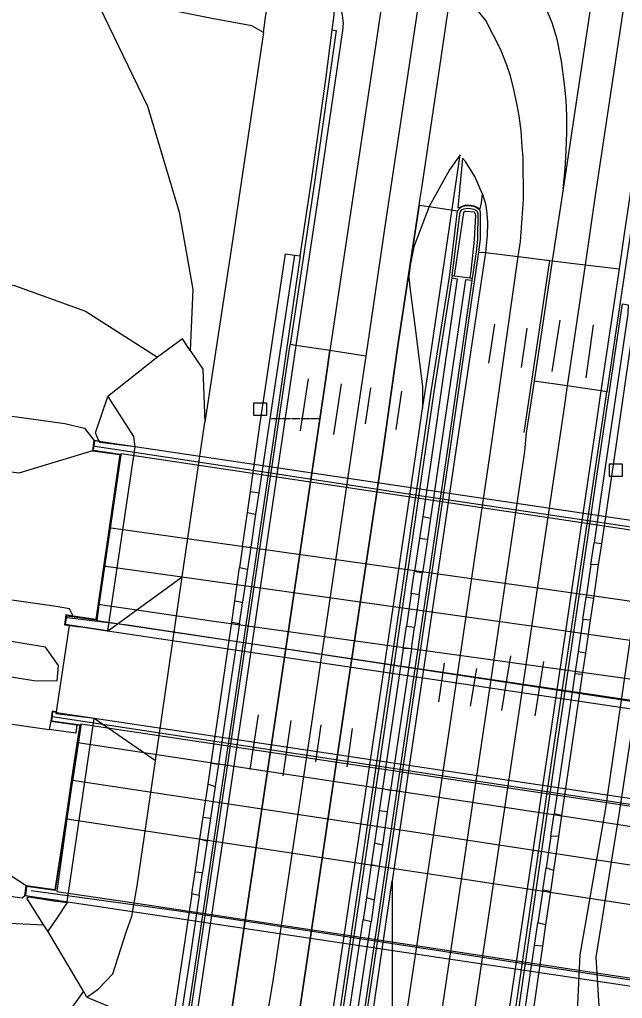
# Model space of a CAD drawing. Extents: x 124000 to 129000, y 395500 to 397503.
# Drawn here: x 124866.9 to 124924.1, y 395883.7 to 395976.7 of the extents above; entities that cross this region are included whole.
import ezdxf

# ---------------------------------------------------------------- set-up
doc = ezdxf.new("R2010")
doc.units = 0
for name, color, linetype in [('gg-knt-BGT kruinlijn', 7, 'Continuous'), ('gg-kwrk-kunstwerk niveau 01', 7, 'Continuous'), ('gt-symb-hm paal', 7, 'Continuous'), ('gx-grn-maaiveld', 7, 'Continuous'), ('gx-knt-lijn weginrichtingselement', 7, 'Continuous')]:
    doc.layers.add(name, color=color, linetype=linetype)

# ---------------------------------------------------------------- blocks, each defined once
blk = doc.blocks.new('gt0-HMpaal')
at = {"layer": 'gt-symb-hm paal'}
blk.add_lwpolyline([(-0.6, 0.6), (0.6, 0.6), (0.6, -0.6), (-0.6, -0.6)], close=True, dxfattribs=at)

msp = doc.modelspace()

# ---------------------------------------------------------------- linework, layer by layer
at = {"layer": 'gg-knt-BGT kruinlijn'}
for p, q in [((124848.718, 395941.431), (124871.191, 395938.322)), ((124871.191, 395938.322), (124873.051, 395937.879)), ((124873.051, 395937.879), (124873.942, 395936.735)), ((124873.942, 395936.735), (124874.423, 395936.664)), ((124874.423, 395936.664), (124874.489, 395936.509)), ((124877.824, 395936.099), (124874.489, 395936.509)), ((124877.824, 395936.099), (124875.229, 395918.646)), ((124870.399, 395910.94), (124871.617, 395919.133)), ((124871.408, 395892.891), (124873.977, 395910.296)), ((124856.956, 395894.659), (124867.144, 395893.297)), ((124867.373, 395893.476), (124867.144, 395893.297)), ((124870.475, 395893.028), (124867.373, 395893.476)), ((124870.475, 395893.028), (124871.408, 395892.891))]:
    msp.add_line(p, q, dxfattribs=at)
at = {"layer": 'gg-kwrk-kunstwerk niveau 01'}
for p, q in [((124873.856, 395935.766), (124876.463, 395935.405)), ((124876.463, 395935.405), (124874.171, 395919.664)), ((124876.52, 395935.448), (124876.505, 395935.347)), ((124916.492, 395929.462), (124876.52, 395935.448)), ((124875.229, 395918.646), (124871.624, 395919.183)), ((124875.229, 395918.646), (124931.128, 395910.324)), ((124902.822, 395915.354), (124932.726, 395910.908)), ((124870.392, 395910.891), (124929.957, 395901.966)), ((124869.9, 395910.099), (124872.657, 395909.713)), ((124872.699, 395909.657), (124872.498, 395908.33)), ((124872.65, 395909.665), (124872.526, 395908.846)), ((124872.657, 395909.713), (124872.65, 395909.665)), ((124872.714, 395909.756), (124872.699, 395909.657)), ((124931.191, 395901.03), (124872.714, 395909.756)), ((124870.415, 395893.921), (124870.412, 395893.902)), ((124870.412, 395893.902), (124877.757, 395892.809)), ((124877.757, 395892.809), (124928.868, 395885.067))]:
    msp.add_line(p, q, dxfattribs=at)
for points in [[(124931.128, 395910.324), (124935.417, 395909.686), (124935.421, 395909.716), (124935.542, 395910.542), (124932.783, 395910.95), (124935.097, 395926.626), (124937.824, 395926.253), (124937.955, 395927.184), (124873.984, 395936.679), (124873.856, 395935.766)], [(124876.505, 395935.347), (124875.492, 395928.39), (124874.954, 395924.696), (124874.425, 395921.064), (124874.213, 395919.608), (124902.822, 395915.354)], [(124933.472, 395915.963), (124934.013, 395919.626), (124935.054, 395926.682), (124916.492, 395929.462)], [(124871.624, 395919.183), (124871.239, 395919.24), (124871.357, 395920.057), (124874.171, 395919.664)], [(124870.392, 395910.891), (124870.019, 395910.947), (124869.9, 395910.099)], [(124872.526, 395908.846), (124870.275, 395893.992), (124867.542, 395894.367), (124867.429, 395893.518), (124931.567, 395883.907), (124931.681, 395884.739), (124928.925, 395885.11)], [(124872.498, 395908.33), (124871.93, 395904.578), (124871.817, 395903.834)], [(124871.817, 395903.834), (124871.385, 395900.781), (124870.415, 395893.921)]]:
    msp.add_lwpolyline(points, dxfattribs=at)
at = {"layer": 'gx-grn-maaiveld'}
for p, q in [((124892.997, 395954.306), (124893.523, 395954.238)), ((124917.475, 395953.767), (124915.752, 395942.344)), ((124907.981, 395952.364), (124907.952, 395952.143)), ((124907.981, 395952.364), (124908.191, 395952.34)), ((124908.191, 395952.34), (124909.649, 395952.142)), ((124909.649, 395952.142), (124909.866, 395952.109)), ((124909.866, 395952.109), (124909.836, 395951.901)), ((124899.756, 395944.713), (124896.36, 395945.232)), ((124918.897, 395941.879), (124915.752, 395942.344)), ((124882.324, 395923.744), (124884.483, 395938.44)), ((124873.942, 395936.735), (124873.8, 395935.724)), ((124888.523, 395929.858), (124888.811, 395931.866)), ((124888.811, 395931.866), (124889.604, 395931.739)), ((124889.604, 395931.739), (124889.302, 395929.71)), ((124888.062, 395926.645), (124888.523, 395929.858)), ((124888.523, 395929.858), (124889.302, 395929.71)), ((124889.302, 395929.71), (124888.833, 395926.558)), ((124905.175, 395929.476), (124904.867, 395927.409)), ((124905.175, 395929.476), (124905.911, 395929.314)), ((124905.911, 395929.314), (124905.617, 395927.304)), ((124888.062, 395926.645), (124887.775, 395924.647)), ((124888.062, 395926.645), (124888.833, 395926.558)), ((124888.833, 395926.558), (124888.526, 395924.493)), ((124904.867, 395927.409), (124904.403, 395924.287)), ((124905.617, 395927.304), (124904.867, 395927.409)), ((124905.617, 395927.304), (124905.151, 395924.13)), ((124921.143, 395924.932), (124921.446, 395926.992)), ((124922.145, 395926.902), (124921.446, 395926.992)), ((124922.145, 395926.902), (124921.848, 395924.881)), ((124887.32, 395921.48), (124887.775, 395924.647)), ((124887.775, 395924.647), (124888.526, 395924.493)), ((124921.143, 395924.932), (124920.685, 395921.815)), ((124921.848, 395924.881), (124921.143, 395924.932)), ((124921.848, 395924.881), (124921.382, 395921.703)), ((124875.223, 395918.606), (124882.324, 395923.744)), ((124879.793, 395906.298), (124882.324, 395923.744)), ((124888.526, 395924.493), (124888.059, 395921.351)), ((124904.087, 395922.166), (124904.403, 395924.287)), ((124904.403, 395924.287), (124905.151, 395924.13)), ((124904.847, 395922.052), (124905.151, 395924.13)), ((124904.087, 395922.166), (124903.629, 395919.086)), ((124904.847, 395922.052), (124904.087, 395922.166)), ((124904.847, 395922.052), (124904.396, 395918.98)), ((124887.028, 395919.438), (124887.32, 395921.48)), ((124887.32, 395921.48), (124888.059, 395921.351)), ((124920.373, 395919.696), (124920.685, 395921.815)), ((124921.382, 395921.703), (124920.685, 395921.815)), ((124921.382, 395921.703), (124921.079, 395919.639)), ((124871.617, 395919.133), (124871.691, 395919.123)), ((124871.691, 395919.123), (124872.535, 395918.997)), ((124887.028, 395919.438), (124887.757, 395919.319)), ((124903.312, 395916.957), (124903.629, 395919.086)), ((124903.629, 395919.086), (124904.396, 395918.98)), ((124920.373, 395919.696), (124919.923, 395916.634)), ((124921.079, 395919.639), (124920.373, 395919.696)), ((124921.079, 395919.639), (124920.617, 395916.496)), ((124875.223, 395918.606), (124872.535, 395918.997)), ((124875.229, 395918.646), (124875.223, 395918.606)), ((124904.092, 395916.907), (124904.396, 395918.98)), ((124904.092, 395916.907), (124903.312, 395916.957)), ((124919.923, 395916.634), (124919.617, 395914.557)), ((124920.617, 395916.496), (124919.923, 395916.634)), ((124920.617, 395916.496), (124920.32, 395914.471)), ((124920.32, 395914.471), (124919.617, 395914.557)), ((124870.399, 395910.94), (124870.392, 395910.891)), ((124869.843, 395910.057), (124869.694, 395909.271)), ((124869.843, 395910.057), (124872.317, 395909.71)), ((124879.793, 395906.298), (124873.977, 395910.296)), ((124884.788, 395904.076), (124885.085, 395906.081)), ((124885.085, 395906.081), (124885.783, 395905.971)), ((124885.783, 395905.971), (124885.471, 395903.857)), ((124884.322, 395900.934), (124884.788, 395904.076)), ((124884.788, 395904.076), (124885.471, 395903.857)), ((124885.471, 395903.857), (124885.028, 395900.855)), ((124901.352, 395903.676), (124901.039, 395901.543)), ((124901.352, 395903.676), (124902.115, 395903.501)), ((124902.115, 395903.501), (124901.809, 395901.44)), ((124901.039, 395901.543), (124900.594, 395898.51)), ((124901.809, 395901.44), (124901.039, 395901.543)), ((124901.809, 395901.44), (124901.345, 395898.308)), ((124884.017, 395898.879), (124884.322, 395900.934)), ((124884.322, 395900.934), (124885.028, 395900.855)), ((124885.028, 395900.855), (124884.705, 395898.659)), ((124917.341, 395899.151), (124917.653, 395901.249)), ((124918.362, 395901.111), (124917.653, 395901.249)), ((124918.362, 395901.111), (124918.067, 395899.097)), ((124883.554, 395895.752), (124884.017, 395898.879)), ((124884.017, 395898.879), (124884.705, 395898.659)), ((124884.705, 395898.659), (124884.268, 395895.701)), ((124917.341, 395899.151), (124916.89, 395896.119)), ((124918.067, 395899.097), (124917.341, 395899.151)), ((124918.067, 395899.097), (124917.597, 395895.886)), ((124900.594, 395898.51), (124900.289, 395896.427)), ((124900.594, 395898.51), (124901.345, 395898.308)), ((124901.345, 395898.308), (124901.04, 395896.248)), ((124901.04, 395896.248), (124900.289, 395896.427)), ((124901.04, 395896.248), (124900.575, 395893.11)), ((124916.576, 395894.008), (124916.89, 395896.119)), ((124917.597, 395895.886), (124916.89, 395896.119)), ((124917.597, 395895.886), (124917.306, 395893.895)), ((124883.244, 395893.663), (124883.554, 395895.752)), ((124883.554, 395895.752), (124884.268, 395895.701)), ((124883.944, 395893.501), (124884.268, 395895.701)), ((124867.373, 395893.476), (124867.499, 395894.423)), ((124916.576, 395894.008), (124916.114, 395890.902)), ((124917.306, 395893.895), (124916.576, 395894.008)), ((124883.944, 395893.501), (124883.244, 395893.663)), ((124899.828, 395893.322), (124899.507, 395891.195)), ((124899.828, 395893.322), (124900.575, 395893.11)), ((124900.575, 395893.11), (124900.264, 395891.007)), ((124917.306, 395893.895), (124916.843, 395890.735)), ((124870.458, 395892.965), (124871.4, 395892.835)), ((124871.408, 395892.891), (124871.4, 395892.835)), ((124900.264, 395891.007), (124899.507, 395891.195)), ((124869.556, 395890.137), (124869.191, 395890.707)), ((124915.797, 395888.772), (124916.114, 395890.902)), ((124916.843, 395890.735), (124916.114, 395890.902)), ((124916.843, 395890.735), (124916.544, 395888.692)), ((124872.939, 395884.429), (124869.556, 395890.137)), ((124916.544, 395888.692), (124915.797, 395888.772)), ((124873.284, 395883.847), (124872.939, 395884.429))]:
    msp.add_line(p, q, dxfattribs=at)
for points in [[(124907.814, 396000.77), (124907.706, 396000.017), (124906.408, 395990.748), (124905.175, 395982.611), (124905.334, 395982.041), (124901.694, 395957.871), (124899.756, 395944.713)], [(124904.823, 395959.042), (124904.923, 395959.7), (124905.077, 395960.644), (124906.786, 395972.183), (124908.501, 395983.802), (124909.163, 395987.835), (124909.435, 395987.778)], [(124921.947, 395986.079), (124922.311, 395986.015), (124922.084, 395984.471), (124921.096, 395977.82), (124919.795, 395969.23), (124918.503, 395960.576), (124917.475, 395953.767)], [(124890.034, 395975.425), (124888.929, 395976.069), (124885.13, 395976.741), (124881.194, 395977.552), (124874.44, 395977.923)], [(124874.44, 395977.923), (124879.046, 395968.445), (124882.054, 395958.357), (124883.349, 395951.042), (124883.095, 395945.251)], [(124890.034, 395975.425), (124890.246, 395976.856), (124890.486, 395978.474)], [(124896.569, 395975.679), (124896.714, 395976.834), (124896.781, 395977.674)], [(124890.034, 395975.425), (124887.042, 395955.226), (124884.483, 395938.44)], [(124896.569, 395975.679), (124896.956, 395975.61), (124894.925, 395961.406), (124892.991, 395948.494), (124892.592, 395945.806)], [(124893.523, 395954.238), (124894.642, 395961.564), (124895.978, 395970.98), (124896.569, 395975.679)], [(124927.62, 395974.728), (124924.851, 395955.956), (124922.673, 395941.32)], [(124873.8, 395935.724), (124866.823, 395933.604), (124844.211, 395936.62), (124798.907, 395943.127), (124752.328, 395949.925), (124710.976, 395955.672), (124669.032, 395961.298), (124631.324, 395966.477)], [(124904.823, 395959.042), (124902.813, 395945.731), (124901.333, 395935.162), (124898.056, 395913.483), (124893.441, 395882.301), (124891.21, 395867.143)], [(124904.823, 395959.042), (124905.775, 395958.898), (124908.487, 395958.489)], [(124895.451, 395868.223), (124895.204, 395868.26), (124901.493, 395910.616), (124905.964, 395941.362), (124907.709, 395952.208), (124908.487, 395958.489)], [(124907.981, 395952.364), (124908.726, 395958.38), (124908.932, 395958.611), (124909.09, 395958.703), (124909.424, 395958.753), (124909.725, 395958.734), (124910.028, 395958.665), (124910.298, 395958.506), (124910.355, 395958.427), (124910.393, 395958.287), (124910.372, 395955.823), (124910.234, 395954.615), (124910.14, 395953.98), (124909.866, 395952.109)], [(124908.191, 395952.34), (124908.36, 395953.419), (124909.068, 395958.35), (124909.183, 395958.462), (124909.254, 395958.468), (124910.061, 395958.394), (124910.13, 395958.287), (124910.171, 395958.106), (124910.073, 395955.757), (124909.734, 395952.777), (124909.649, 395952.142)], [(124908.487, 395958.489), (124908.772, 395958.807), (124909.005, 395958.943), (124909.413, 395959.004), (124909.76, 395958.982), (124910.121, 395958.901), (124910.47, 395958.695), (124910.584, 395958.537), (124910.643, 395958.319), (124910.622, 395955.808), (124910.482, 395954.582)], [(124871.984, 395920.037), (124871.628, 395920.717), (124870.361, 395920.944), (124838.11, 395925.522), (124798.99, 395931.195), (124758.756, 395936.989), (124716.427, 395943.041), (124672.786, 395948.851), (124629.348, 395954.928)], [(124888.811, 395931.866), (124889.68, 395937.92), (124892.151, 395954.416), (124892.997, 395954.306)], [(124910.482, 395954.582), (124910.387, 395953.944), (124909.341, 395946.792), (124907.824, 395936.235), (124903.784, 395909.041), (124900.293, 395885.449), (124899.708, 395881.526), (124897.024, 395863.533)], [(124910.482, 395954.582), (124911.129, 395954.539), (124914.243, 395954.16), (124917.475, 395953.767)], [(124893.523, 395954.238), (124891.334, 395939.273), (124887.121, 395910.894), (124882.399, 395879.188), (124881.204, 395871.184), (124881.158, 395870.88)], [(124892.997, 395954.306), (124890.738, 395939.374), (124889.604, 395931.739)], [(124856.456, 395953.027), (124866.41, 395951.398), (124873.152, 395948.981), (124879.989, 395944.62)], [(124907.952, 395952.143), (124906.212, 395941.324), (124901.74, 395910.58), (124895.569, 395869.015)], [(124909.836, 395951.901), (124909.094, 395946.828), (124907.577, 395936.271), (124903.537, 395909.078), (124900.046, 395885.486), (124897.554, 395868.783)], [(124907.952, 395952.143), (124908.434, 395952.05), (124906.361, 395937.451), (124905.175, 395929.476)], [(124909.836, 395951.901), (124909.234, 395951.947), (124908.797, 395948.959), (124907.058, 395937.136), (124906.322, 395932.115), (124905.911, 395929.314)], [(124911.924, 395866.365), (124918.005, 395908.186), (124921.778, 395933.714), (124924.161, 395949.675)], [(124924.161, 395949.675), (124924.682, 395949.561), (124924.64, 395948.723), (124922.09, 395931.369), (124921.446, 395926.992)], [(124925.477, 395949.711), (124923.245, 395934.392), (124922.145, 395926.902)], [(124883.095, 395945.251), (124882.359, 395946.342), (124879.989, 395944.62)], [(124877.622, 395847.159), (124877.871, 395847.147), (124878.217, 395849.36), (124879.505, 395857.62), (124881.412, 395870.755), (124884.106, 395888.833), (124887.816, 395913.629), (124892.592, 395945.806)], [(124878.374, 395824.497), (124879.858, 395834.422), (124881.36, 395844.475), (124882.004, 395848.8), (124884.489, 395865.497), (124887.672, 395886.915), (124891.711, 395913.992), (124895.991, 395942.77), (124896.36, 395945.232)], [(124883.095, 395945.251), (124884.291, 395943.476), (124884.483, 395938.44)], [(124896.36, 395945.232), (124893.128, 395945.725), (124892.592, 395945.806)], [(124879.989, 395944.62), (124879.851, 395944.52), (124875.252, 395940.885)], [(124899.756, 395944.713), (124898.762, 395937.962), (124894.564, 395909.653), (124890.937, 395885.423), (124890.503, 395882.788), (124888.249, 395867.562)], [(124627.441, 395943.616), (124636.639, 395942.208), (124679.46, 395936.365), (124720.517, 395930.623), (124760.545, 395924.951), (124799.367, 395919.393), (124834.264, 395914.388), (124868.574, 395909.428), (124869.694, 395909.271)], [(124915.752, 395942.344), (124915.011, 395937.431), (124914.83, 395935.659), (124911.193, 395910.991), (124907.09, 395883.298), (124904.107, 395863.063), (124903.999, 395862.397)], [(124918.897, 395941.879), (124918.566, 395939.631), (124914.159, 395910.079), (124909.484, 395878.623), (124905.17, 395849.339), (124904.595, 395845.459), (124902.47, 395831.104)], [(124922.673, 395941.32), (124922.1, 395941.405), (124918.897, 395941.879)], [(124936.82, 395941.939), (124931.602, 395938.765), (124929.842, 395936.998), (124927.959, 395933.573), (124924.895, 395918.113), (124922.49, 395901.614), (124920.09, 395887.864), (124919.826, 395882.496), (124920.622, 395879.892)], [(124874.423, 395936.664), (124874.097, 395937.427), (124875.252, 395940.885)], [(124875.252, 395940.885), (124877.692, 395937.078), (124877.824, 395936.099)], [(124908.555, 395845.789), (124911.438, 395865.186), (124917.633, 395907.628), (124922.601, 395940.833), (124922.673, 395941.32)], [(124873.8, 395935.724), (124876.406, 395935.363), (124874.128, 395919.72), (124871.984, 395920.037)], [(124867.499, 395894.423), (124865.123, 395895.991), (124863.454, 395897.089), (124863.438, 395898.296), (124852.447, 395900.109), (124842.582, 395901.494), (124813.738, 395905.664), (124778.167, 395910.745), (124741.543, 395915.993), (124708.699, 395920.561), (124676.297, 395924.993), (124647.566, 395928.907), (124625.451, 395931.901)], [(124855.708, 395919.337), (124836.657, 395922.03), (124834.53, 395921.185), (124834.173, 395919.289), (124848.027, 395917.199), (124868.232, 395913.912), (124870.452, 395913.88), (124870.594, 395915.342), (124869.355, 395917.091), (124855.708, 395919.337)], [(124887.757, 395919.319), (124888.009, 395921.012), (124888.059, 395921.351)], [(124871.984, 395920.037), (124871.277, 395920.138), (124871.146, 395919.199), (124871.617, 395919.133)], [(124885.085, 395906.081), (124885.874, 395911.398), (124887.028, 395919.438)], [(124887.757, 395919.319), (124886.947, 395913.869), (124885.783, 395905.971)], [(124926.315, 395917.857), (124923.835, 395901.376), (124921.603, 395887.662), (124921.936, 395882.487), (124923.23, 395879.031)], [(124903.312, 395916.957), (124902.448, 395911.149), (124901.352, 395903.676)], [(124904.092, 395916.907), (124903.281, 395911.371), (124902.115, 395903.501)], [(124919.617, 395914.557), (124918.252, 395905.274), (124917.653, 395901.249)], [(124920.32, 395914.471), (124919.49, 395908.816), (124918.362, 395901.111)], [(124870.399, 395910.94), (124869.976, 395911.004), (124869.843, 395910.057)], [(124873.977, 395910.296), (124870.372, 395910.758), (124870.392, 395910.891)], [(124872.317, 395909.71), (124872.6, 395909.671), (124872.398, 395908.34), (124871.829, 395904.583), (124871.292, 395901.036), (124870.232, 395894.043), (124867.499, 395894.423)], [(124872.317, 395909.71), (124872.209, 395908.92), (124869.694, 395909.271)], [(124873.284, 395883.847), (124874.332, 395884.63), (124875.745, 395886.057), (124877.007, 395890.019), (124877.539, 395891.532), (124878.038, 395894.423), (124879.793, 395906.298)], [(124900.289, 395896.427), (124900.255, 395896.194), (124900.018, 395894.584), (124899.828, 395893.322)], [(124869.191, 395890.707), (124863.895, 395890.953), (124856.26, 395891.744), (124845.672, 395893.152), (124833.852, 395894.882)], [(124869.191, 395890.707), (124867.558, 395893.255), (124867.699, 395893.347), (124867.756, 395893.39), (124870.121, 395893.011), (124870.458, 395892.965)], [(124883.244, 395893.663), (124881.959, 395884.992), (124879.814, 395871.05)], [(124883.944, 395893.501), (124883.12, 395887.914), (124880.6, 395871.745), (124880.675, 395870.941)], [(124871.4, 395892.835), (124870.422, 395891.341), (124869.556, 395890.137)], [(124872.939, 395884.429), (124871.241, 395882.03), (124867.205, 395880.335), (124859.741, 395880.361), (124844.627, 395882.793), (124824.129, 395886.479), (124804.049, 395889.57), (124795.666, 395891.633), (124789.757, 395891.893)], [(124896.153, 395868.939), (124898.076, 395881.714), (124899.507, 395891.195)], [(124896.979, 395868.84), (124899.586, 395886.436), (124900.264, 395891.007)], [(124912.832, 395866.829), (124914.382, 395879.257), (124915.797, 395888.772)], [(124916.544, 395888.692), (124915.805, 395883.644), (124913.29, 395866.816), (124912.832, 395866.829)], [(124873.284, 395883.847), (124876.476, 395882.52), (124879.271, 395882.019), (124877.637, 395871.412)]]:
    msp.add_lwpolyline(points, dxfattribs=at)
at = {"layer": 'gx-knt-lijn weginrichtingselement'}
for p, q in [((124914.798, 395937.456), (124917.233, 395953.796)), ((124917.469, 395943.245), (124918.217, 395948.117)), ((124911.458, 395944.049), (124912.022, 395947.731)), ((124914.54, 395943.62), (124915.104, 395947.355)), ((124920.682, 395942.66), (124921.394, 395947.662)), ((124894.28, 395942.54), (124893.538, 395937.608)), ((124897.414, 395942.07), (124896.685, 395937.258)), ((124900.208, 395941.683), (124899.711, 395938.274)), ((124903.143, 395941.366), (124902.604, 395937.735)), ((124906.706, 395911.905), (124907.237, 395915.546)), ((124912.674, 395911.065), (124913.539, 395916.242)), ((124915.854, 395910.566), (124916.681, 395915.728)), ((124909.718, 395911.495), (124910.314, 395915.058)), ((124889.527, 395910.656), (124888.765, 395905.47)), ((124892.658, 395910.113), (124891.886, 395904.872)), ((124895.499, 395909.695), (124894.999, 395906.191)), ((124898.472, 395909.369), (124897.957, 395905.708))]:
    msp.add_line(p, q, dxfattribs=at)
for points in [[(124904.585, 396000.443), (124900.687, 395974.129), (124896.36, 395945.232), (124895.991, 395942.77), (124891.711, 395913.992), (124887.672, 395886.915), (124884.489, 395865.497), (124882.004, 395848.8), (124881.36, 395844.475), (124879.858, 395834.422), (124878.374, 395824.497)], [(124927.161, 395997.619), (124926.313, 395991.696), (124924.954, 395982.711), (124921.554, 395959.952), (124920.589, 395953.388), (124918.897, 395941.879), (124918.566, 395939.631), (124914.159, 395910.079), (124909.484, 395878.623), (124905.17, 395849.339), (124904.595, 395845.459), (124902.47, 395831.104), (124902.332, 395830.175)], [(124905.077, 395960.644), (124906.786, 395972.183), (124908.501, 395983.802)], [(124918.503, 395960.576), (124918.711, 395962.478), (124918.808, 395964.17), (124918.867, 395965.955), (124918.872, 395967.512), (124918.798, 395968.998), (124918.651, 395970.477), (124918.359, 395972.719), (124917.955, 395974.782), (124917.481, 395976.337), (124916.867, 395977.783), (124915.999, 395979.423), (124914.522, 395981.062), (124911.398, 395983.877)], [(124921.998, 395983.865), (124921.096, 395977.82), (124919.795, 395969.23), (124918.503, 395960.576), (124917.475, 395953.767), (124915.752, 395942.344), (124915.011, 395937.431)], [(124905.334, 395982.041), (124901.694, 395957.871), (124899.756, 395944.713), (124898.762, 395937.962), (124894.564, 395909.653), (124890.937, 395885.423)], [(124894.677, 395981.031), (124895.161, 395980.751), (124895.982, 395980.09), (124896.745, 395979.153), (124897.261, 395978.139), (124897.521, 395977.064), (124897.601, 395976.323), (124897.55, 395975.627), (124895.395, 395960.942), (124893.837, 395950.55), (124893.128, 395945.725), (124892.151, 395939.073), (124888.357, 395913.474), (124883.184, 395878.678), (124881.64, 395868.498), (124880.357, 395860.045)], [(124903.327, 395880.073), (124907.62, 395908.638), (124911.71, 395936.276), (124914.243, 395954.16), (124914.445, 395955.582), (124914.743, 395959.572), (124914.723, 395963.562), (124914.631, 395964.564), (124914.51, 395966.082), (124914.329, 395967.507), (124914.156, 395968.531), (124913.811, 395970.029), (124913.496, 395971.314), (124913.167, 395972.333), (124912.592, 395973.796), (124911.173, 395976.56), (124909.549, 395978.589)], [(124928.008, 395977.184), (124927.433, 395977.256), (124927.076, 395974.846), (124926.251, 395969.267), (124924.315, 395956.33), (124923.82, 395952.995), (124922.1, 395941.405), (124921.611, 395938.106), (124917.333, 395909.17), (124913.376, 395882.76), (124911.424, 395869.721), (124909.7, 395858.108), (124907.987, 395846.557), (124907.888, 395845.892), (124907.753, 395844.992), (124907.082, 395840.509), (124909.353, 395840.226), (124910.919, 395839.999)], [(124894.134, 395855.123), (124893.898, 395857.067), (124893.747, 395859.233), (124893.72, 395860.853), (124893.829, 395862.391), (124894.075, 395865.08), (124894.34, 395866.7), (124894.437, 395867.685), (124896.5, 395881.614), (124900.844, 395910.597), (124904.293, 395933.848), (124905.165, 395939.726), (124905.489, 395941.91), (124908.723, 395963.813), (124907.723, 395962.387), (124905.775, 395958.898), (124904.342, 395955.079), (124903.988, 395953.335), (124903.846, 395952.253), (124903.959, 395951.225), (124904.481, 395947.128), (124905.139, 395941.788), (124905.165, 395939.726)], [(124910.86, 395960.091), (124910.105, 395961.748), (124909.23, 395963.189), (124908.958, 395963.488), (124908.501, 395958.778), (124908.787, 395958.873), (124909.28, 395959.056), (124909.693, 395959.035), (124910.071, 395958.982), (124910.619, 395958.68), (124910.76, 395959.271), (124910.86, 395960.091)], [(124910.86, 395960.091), (124911.124, 395959.158), (124911.273, 395958.289), (124911.31, 395957.351), (124911.3, 395956.193), (124911.129, 395954.539), (124909.703, 395945.041), (124908.453, 395936.604), (124903.732, 395904.706), (124902.27, 395894.884)], [(124893.441, 395882.301), (124898.056, 395913.483), (124901.333, 395935.162), (124902.813, 395945.731), (124904.823, 395959.042), (124904.923, 395959.7)], [(124911.129, 395954.539), (124914.243, 395954.16), (124917.233, 395953.796), (124917.475, 395953.767), (124920.589, 395953.388), (124923.82, 395952.995)], [(124937.803, 395926.593), (124930.968, 395927.597), (124903.814, 395931.609), (124873.841, 395936.146)], [(124914.83, 395935.659), (124911.193, 395910.991), (124907.09, 395883.298), (124904.107, 395863.063)], [(124934.132, 395920.108), (124916.532, 395922.63), (124875.37, 395928.402)], [(124874.857, 395924.802), (124915.26, 395919.137), (124933.599, 395916.494)], [(124874.341, 395921.173), (124885.125, 395919.594), (124933.076, 395912.951)], [(124871.4, 395919.89), (124877.131, 395919.19), (124935.436, 395910.377)], [(124933.973, 395900.781), (124932.593, 395900.974), (124869.964, 395910.479)], [(124930.977, 395899.104), (124920.5, 395900.722), (124872.407, 395908.01)], [(124930.467, 395895.526), (124903.275, 395899.679), (124871.9, 395904.419)], [(124871.385, 395900.781), (124910.613, 395894.847), (124929.948, 395891.891)], [(124867.994, 395893.99), (124881.998, 395892.049), (124931.57, 395884.503)], [(124902.27, 395894.884), (124902.273, 395884.663), (124902.316, 395876.958), (124902.389, 395872.355), (124902.463, 395864.124), (124902.331, 395862.581), (124902.121, 395861.571), (124901.699, 395860.611), (124900.791, 395859.085), (124899.715, 395857.633), (124898.636, 395856.465), (124897.396, 395855.565), (124896.587, 395855.187), (124896.447, 395855.17), (124895.869, 395855.101), (124894.926, 395855.121), (124894.134, 395855.123)], [(124896.447, 395855.17), (124897.682, 395863.828), (124899.926, 395878.838), (124902.27, 395894.884)]]:
    msp.add_lwpolyline(points, dxfattribs=at)

# ---------------------------------------------------------------- block references
at = {"layer": 'gt-symb-hm paal'}
for p in [(124889.718, 395939.669), (124923.518, 395933.869)]:
    msp.add_blockref('gt0-HMpaal', p, dxfattribs=at)

# ---------------------------------------------------------------- texts
msp.add_text('_____', height=1.25, dxfattribs=at).set_placement((124890.799, 395939.065))

doc.saveas('drawing.dxf')
